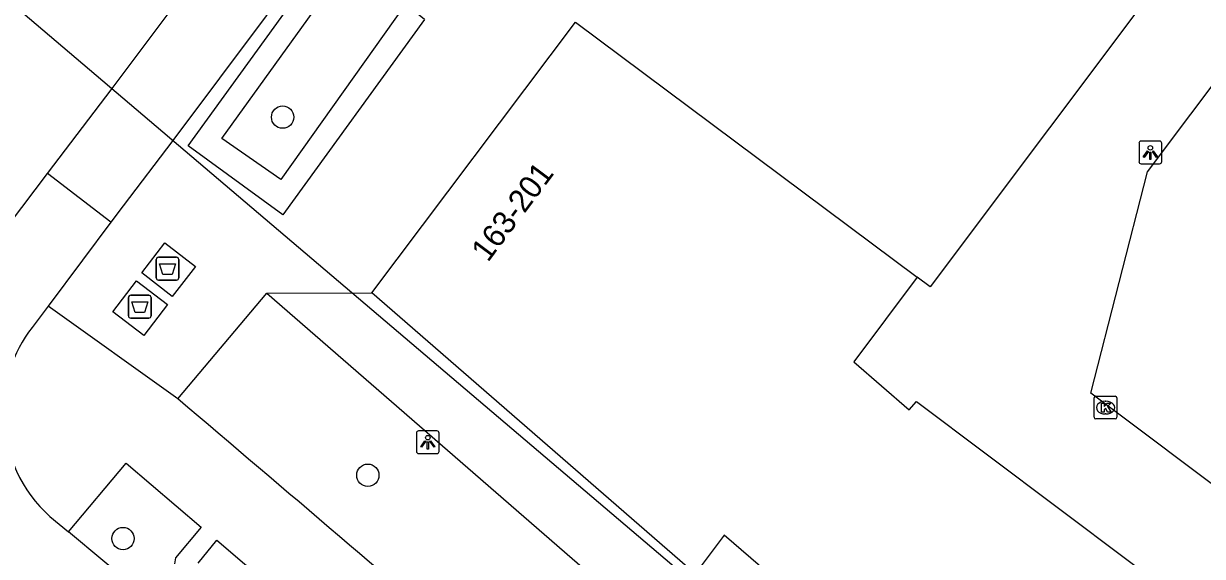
# Model space of a CAD drawing. Extents: x 159718 to 160783, y 383290 to 384030.
# Drawn here: x 160362.8 to 160414.5, y 383703 to 383726.3 of the extents above; entities that cross this region are included whole.
import ezdxf

# ---------------------------------------------------------------- set-up
doc = ezdxf.new("R2010")
doc.units = 0
for name, color, linetype in [('IMGEO_Afval_apart_plaats', 7, 'Continuous'), ('IMGEO_Boom', 7, 'Continuous'), ('IMGEO_Groenvoorziening', 7, 'Continuous'), ('IMGEO_Kolk', 7, 'Continuous'), ('IMGEO_Lichtpunt', 7, 'Continuous'), ('IMGEO_Pand', 7, 'Continuous'), ('IMGEO_Pand_nummerreeks', 7, 'Continuous'), ('IMGEO_Pand_overbouw', 7, 'Continuous'), ('IMGEO_Rijbaan_lokaal_gesloten', 7, 'Continuous'), ('IMGEO_Rijbaan_lokaal_open', 7, 'Continuous'), ('IMGEO_Voetpad_gesloten', 7, 'Continuous'), ('IMGEO_Voetpad_open', 7, 'Continuous')]:
    doc.layers.add(name, color=color, linetype=linetype)

msp = doc.modelspace()

# ---------------------------------------------------------------- linework, layer by layer
at = {"layer": 'IMGEO_Afval_apart_plaats'}
for p, q in [((160368.687, 383716.088), (160369.477, 383716.088)), ((160369.477, 383716.088), (160368.687, 383716.088)), ((160368.587, 383715.188), (160368.587, 383715.988)), ((160368.587, 383715.988), (160368.587, 383715.188)), ((160369.577, 383715.988), (160369.577, 383715.188)), ((160369.577, 383715.188), (160369.577, 383715.988)), ((160369.477, 383715.088), (160368.687, 383715.088)), ((160368.687, 383715.088), (160369.477, 383715.088)), ((160367.368, 383713.522), (160367.368, 383714.322)), ((160367.368, 383714.322), (160367.368, 383713.522)), ((160367.468, 383714.422), (160368.258, 383714.422)), ((160368.258, 383714.422), (160367.468, 383714.422)), ((160368.358, 383714.322), (160368.358, 383713.522)), ((160368.358, 383713.522), (160368.358, 383714.322)), ((160368.258, 383713.422), (160367.468, 383713.422)), ((160367.468, 383713.422), (160368.258, 383713.422))]:
    msp.add_line(p, q, dxfattribs=at)
for points in [[(160368.73, 383715.802), (160369.434, 383715.802), (160369.285, 383715.332), (160368.879, 383715.332), (160368.73, 383715.802)], [(160367.511, 383714.136), (160368.215, 383714.136), (160368.066, 383713.666), (160367.66, 383713.666), (160367.511, 383714.136)]]:
    msp.add_lwpolyline(points, dxfattribs=at)
for centre, start, end in [((160368.687, 383715.988), 90, 180), ((160368.687, 383715.988), 90, 180), ((160369.477, 383715.988), 0, 90), ((160369.477, 383715.988), 360, 90), ((160368.687, 383715.188), 180, 270), ((160368.687, 383715.188), 180, 270), ((160369.477, 383715.188), 270, 0), ((160369.477, 383715.188), 270, 0), ((160367.468, 383714.322), 90, 180), ((160367.468, 383714.322), 90, 180), ((160368.258, 383714.322), 0, 90), ((160368.258, 383714.322), 360, 90), ((160367.468, 383713.522), 180, 270), ((160367.468, 383713.522), 180, 270), ((160368.258, 383713.522), 270, 0), ((160368.258, 383713.522), 270, 0)]:
    msp.add_arc(centre, 0.1, start, end, dxfattribs=at)
at = {"layer": 'IMGEO_Boom'}
for centre in [(160374.132, 383722.235), (160377.874, 383706.53), (160367.128, 383703.753)]:
    msp.add_circle(centre, 0.489, dxfattribs=at)
at = {"layer": 'IMGEO_Groenvoorziening'}
msp.add_lwpolyline([(160380.362, 383726.517), (160379.52, 383727.182), (160374.053, 383719.496), (160371.461, 383721.297), (160375.7, 383727.16), (160374.922, 383727.782)], dxfattribs=at)
at = {"layer": 'IMGEO_Kolk'}
for p, q in [((160409.75, 383709.072), (160409.75, 383709.924)), ((160409.825, 383709.998), (160410.677, 383709.998)), ((160410.751, 383709.924), (160410.751, 383709.072)), ((160410.238, 383709.778), (160410.263, 383709.778)), ((160410.677, 383708.998), (160409.825, 383708.998)), ((160410.261, 383709.218), (160410.236, 383709.218))]:
    msp.add_line(p, q, dxfattribs=at)
for points in [[(160409.75, 383709.072), (160409.75, 383709.924)], [(160409.825, 383709.998), (160410.677, 383709.998)], [(160410.751, 383709.924), (160410.751, 383709.072)], [(160410.071, 383709.698), (160410.194, 383709.698), (160410.194, 383709.547), (160410.324, 383709.698), (160410.488, 383709.698), (160410.342, 383709.547), (160410.495, 383709.298), (160410.343, 383709.298), (160410.258, 383709.462), (160410.194, 383709.395), (160410.194, 383709.298), (160410.071, 383709.298), (160410.071, 383709.698)], [(160410.677, 383708.998), (160409.825, 383708.998)]]:
    msp.add_lwpolyline(points, dxfattribs=at)
for centre, start, end in [((160409.827, 383709.922), 91.552, 178.448), ((160409.827, 383709.922), 91.552, 178.448), ((160410.675, 383709.922), 1.552, 88.448), ((160410.675, 383709.922), 1.552, 88.448), ((160409.827, 383709.074), 181.552, 268.448), ((160409.827, 383709.074), 181.552, 268.448), ((160410.675, 383709.074), 271.552, 358.448), ((160410.675, 383709.074), 271.552, 358.448)]:
    msp.add_arc(centre, 0.0765, start, end, dxfattribs=at)
for centre, major_axis, ratio, start_param, end_param in [((160410.237, 383709.498), (-0.387, 0.002), 0.722429, 4.712389, 7.853982), ((160410.262, 383709.498), (-0.39, 0.002), 0.717154, 1.570796, 4.712389)]:
    msp.add_ellipse(centre, major_axis=major_axis, ratio=ratio, start_param=start_param, end_param=end_param, dxfattribs=at)
at = {"layer": 'IMGEO_Lichtpunt'}
for p, q in [((160412.622, 383721.184), (160411.814, 383721.184)), ((160412.622, 383721.184), (160411.814, 383721.184)), ((160411.72, 383721.089), (160411.72, 383720.282)), ((160411.72, 383721.089), (160411.72, 383720.282)), ((160412.716, 383720.282), (160412.716, 383721.089)), ((160412.716, 383720.282), (160412.716, 383721.089)), ((160411.814, 383720.188), (160412.622, 383720.188)), ((160411.814, 383720.188), (160412.622, 383720.188)), ((160380.006, 383708.382), (160380.006, 383707.575)), ((160380.006, 383708.382), (160380.006, 383707.575)), ((160380.908, 383708.477), (160380.1, 383708.477)), ((160380.908, 383708.477), (160380.1, 383708.477)), ((160381.002, 383707.575), (160381.002, 383708.382)), ((160381.002, 383707.575), (160381.002, 383708.382)), ((160380.1, 383707.481), (160380.908, 383707.481)), ((160380.1, 383707.481), (160380.908, 383707.481))]:
    msp.add_line(p, q, dxfattribs=at)
for points in [[(160412.094, 383720.753), (160412.133, 383720.725), (160411.945, 383720.463), (160411.907, 383720.49), (160412.094, 383720.753)], [(160412.196, 383720.705), (160412.243, 383720.705), (160412.243, 383720.383), (160412.196, 383720.383), (160412.196, 383720.705)], [(160412.306, 383720.725), (160412.344, 383720.752), (160412.531, 383720.49), (160412.492, 383720.462), (160412.306, 383720.725)], [(160380.38, 383708.046), (160380.419, 383708.018), (160380.231, 383707.756), (160380.193, 383707.783), (160380.38, 383708.046)], [(160380.482, 383707.998), (160380.529, 383707.998), (160380.529, 383707.676), (160380.482, 383707.676), (160380.482, 383707.998)], [(160380.592, 383708.018), (160380.63, 383708.045), (160380.817, 383707.783), (160380.778, 383707.755), (160380.592, 383708.018)]]:
    msp.add_lwpolyline(points, dxfattribs=at)
for centre in [(160412.219, 383720.887), (160380.505, 383708.18)]:
    msp.add_circle(centre, 0.0994, dxfattribs=at)
for centre, start, end in [((160411.814, 383721.089), 90, 180), ((160411.814, 383721.089), 90, 180), ((160412.622, 383721.089), 0, 90), ((160412.622, 383721.089), 0, 90), ((160411.814, 383720.282), 180, 270), ((160411.814, 383720.282), 180, 270), ((160412.622, 383720.282), 270, 0), ((160412.622, 383720.282), 270, 360), ((160380.1, 383708.382), 90, 180), ((160380.1, 383708.382), 90, 180), ((160380.908, 383708.382), 0, 90), ((160380.908, 383708.382), 0, 90), ((160380.1, 383707.575), 180, 270), ((160380.1, 383707.575), 180, 270), ((160380.908, 383707.575), 270, 0), ((160380.908, 383707.575), 270, 360)]:
    msp.add_arc(centre, 0.0946, start, end, dxfattribs=at)
at = {"layer": 'IMGEO_Pand'}
for points in [[(160417.428, 383736.279), (160418.219, 383735.667), (160402.55, 383714.794), (160401.99, 383715.21)], [(160378.05, 383714.53), (160386.983, 383726.399)], [(160386.983, 383726.399), (160401.99, 383715.21)], [(160401.99, 383715.21), (160399.21, 383711.499), (160401.631, 383709.396), (160401.952, 383709.766), (160414.42, 383700.405), (160405.79, 383690.466)], [(160405.79, 383690.466), (160394.044, 383700.656), (160395.427, 383702.249), (160393.513, 383703.895), (160392.245, 383702.203), (160378.05, 383714.53)]]:
    msp.add_lwpolyline(points, dxfattribs=at)
at = {"layer": 'IMGEO_Pand_overbouw'}
msp.add_lwpolyline([(160329.238, 383785.121), (160331.99, 383780.945), (160334.29, 383776.804), (160336.214, 383773.114), (160339.132, 383767.518), (160356.871, 383731.789), (160405.652, 383690.358), (160410.402, 383695.422), (160427.513, 383682.61), (160420.977, 383676.643), (160427.906, 383670.57), (160434.977, 383677.001), (160452.682, 383663.643), (160457.733, 383668.166), (160454.133, 383672.121), (160456.593, 383674.32), (160452.291, 383679.222), (160501.162, 383722.964), (160422.396, 383781.748), (160424.644, 383785.027)], dxfattribs=at)
at = {"layer": 'IMGEO_Rijbaan_lokaal_gesloten'}
for points in [[(160412.241, 383778.514), (160369.32, 383721.216), (160367.136, 383718.342), (160366.6, 383717.625)], [(160363.818, 383719.764), (160366.646, 383723.487), (160369.819, 383727.72)], [(160366.6, 383717.625), (160363.818, 383719.764)]]:
    msp.add_lwpolyline(points, dxfattribs=at)
at = {"layer": 'IMGEO_Rijbaan_lokaal_open'}
for points in [[(160361.009, 383716.064), (160363.818, 383719.764)], [(160366.6, 383717.625), (160365.352, 383715.959), (160363.846, 383713.946)], [(160363.846, 383713.946), (160363.146, 383713.01)], [(160363.923, 383704.726), (160364.732, 383704.049)], [(160367.807, 383701.479), (160367.746, 383701.527), (160364.732, 383704.049)]]:
    msp.add_lwpolyline(points, dxfattribs=at)
for centre, radius, start, end in [((160367.658, 383709.437), 5.755, 141.6247, 183.2511), ((160367.88, 383709.194), 5.969, 180.8001, 228.4731)]:
    msp.add_arc(centre, radius, start, end, dxfattribs=at)
at = {"layer": 'IMGEO_Voetpad_gesloten'}
for points in [[(160370.304, 383715.688), (160369.284, 383714.374), (160367.948, 383715.413), (160368.968, 383716.726), (160370.304, 383715.688)], [(160369.081, 383714.024), (160368.042, 383712.659), (160366.681, 383713.696), (160367.72, 383715.061), (160369.081, 383714.024)]]:
    msp.add_lwpolyline(points, dxfattribs=at)
at = {"layer": 'IMGEO_Voetpad_open'}
for points in [[(160434.979, 383698.003), (160429.659, 383695.091), (160409.607, 383710.125), (160412.09, 383719.836), (160419.744, 383730.026)], [(160380.362, 383726.517), (160374.146, 383717.951), (160369.982, 383720.973), (160374.922, 383727.782)], [(160369.534, 383709.879), (160373.434, 383714.511)], [(160373.434, 383714.511), (160378.05, 383714.53)], [(160373.434, 383714.511), (160390.192, 383699.969), (160388.371, 383697.872), (160386.357, 383695.552)], [(160369.534, 383709.879), (160363.846, 383713.946)], [(160364.732, 383704.049), (160367.266, 383707.064), (160370.556, 383704.249), (160369.432, 383702.913), (160369.386, 383702.647)], [(160370.421, 383702.678), (160371.242, 383703.683), (160379.437, 383696.685), (160378.686, 383695.793)]]:
    msp.add_lwpolyline(points, dxfattribs=at)
msp.add_arc((157195.089, 379970.319), 4905.243, 49.455214, 49.672671, dxfattribs=at)

# ---------------------------------------------------------------- texts
at = {"layer": 'IMGEO_Pand_nummerreeks'}
msp.add_text('163-201', height=1, rotation=53.257, dxfattribs=at).set_placement((160383.143, 383715.837))

doc.saveas('drawing.dxf')
